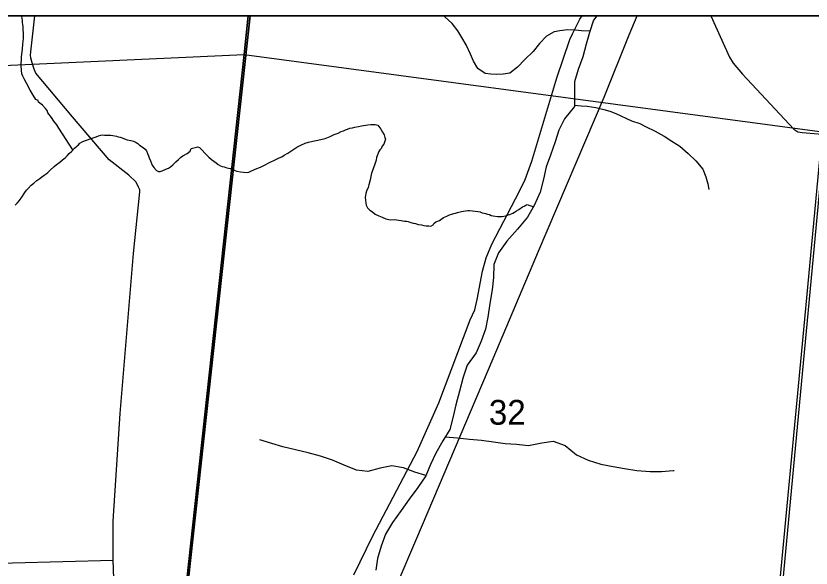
# Model space of a CAD drawing. Extents: x 0 to 34, y 0 to 22.
# Drawn here: x 4.848 to 5.518, y 20.434 to 20.9 of the extents above; entities that cross this region are included whole.
import ezdxf

# ---------------------------------------------------------------- set-up
doc = ezdxf.new("R2010")
doc.units = 0
for name, color, linetype in [('GM_X_City_Street', 7, 'Continuous'), ('GM_X_Corporation', 7, 'Continuous'), ('GM_X_County_Road', 7, 'Continuous'), ('GM_X_Minor_River', 7, 'Continuous'), ('GM_X_Rail_Line', 7, 'Continuous'), ('GM_X_Section', 7, 'Continuous'), ('GM_X_Section_Text', 7, 'Continuous'), ('GM_X_State_Shield', 7, 'Continuous'), ('SH_Cut_Line', 7, 'Continuous'), ('SH_Data', 7, 'Continuous')]:
    doc.layers.add(name, color=color, linetype=linetype)

msp = doc.modelspace()

# ---------------------------------------------------------------- linework, layer by layer
at = {"layer": 'GM_X_City_Street'}
for points in [[(5.64853, 20.9), (4.70225, 20.9)], [(4.93354, 20.33201), (4.92953, 20.44109), (4.92955, 20.47378), (4.93556, 20.56473), (4.94654, 20.69949), (4.95206, 20.75155), (4.95206, 20.75262), (4.95197, 20.7533), (4.95179, 20.75387), (4.95097, 20.75568), (4.94896, 20.75971), (4.94875, 20.75997), (4.94261, 20.76571), (4.92613, 20.77855), (4.89526, 20.81484), (4.8644, 20.85169), (4.86294, 20.85495), (4.86114, 20.8603), (4.86019, 20.86476), (4.85995, 20.86693), (4.85998, 20.86964), (4.86362, 20.9)], [(5.40913, 19.52477), (5.42081, 19.65477), (5.43178, 19.7725), (5.43238, 19.77849), (5.44579, 19.91277), (5.45278, 19.98576), (5.45543, 20.02275), (5.46501, 20.12324), (5.47028, 20.18088), (5.47593, 20.24597), (5.48023, 20.29561), (5.49215, 20.4276), (5.51189, 20.63524), (5.52733, 20.80024), (5.53645, 20.88971), (5.53694, 20.89407), (5.53842, 20.89682), (5.54069, 20.89968), (5.541, 20.9)], [(5.43355, 20.9), (5.44927, 20.86527), (5.45218, 20.86026), (5.4601, 20.85094), (5.50352, 20.80462), (5.50687, 20.80225), (5.51046, 20.80159), (5.52733, 20.80024)], [(4.68865, 20.43622), (4.75473, 20.43638), (4.84479, 20.43879), (4.92953, 20.44109)]]:
    msp.add_lwpolyline(points, dxfattribs=at)
at = {"layer": 'GM_X_Corporation'}
for points in [[(3.95192, 19.92171), (3.9949, 19.91731), (4.10171, 19.90638), (4.14001, 19.90246), (4.18209, 19.89893), (4.24768, 19.89343), (4.30847, 19.88833), (4.33924, 19.88574), (4.37023, 19.88267), (4.40138, 19.87959), (4.43611, 19.87615), (4.58213, 19.86031), (4.5905, 19.85955), (4.62076, 19.85683), (4.65461, 19.85378), (4.9291, 19.82513), (4.9426, 19.96998), (4.95365, 20.06187), (4.9551, 20.07644), (4.97516, 20.26968), (4.9818, 20.32266), (5.04518, 20.9), (2.1, 20.9)], [(5.67696, 20.9), (5.04518, 20.9), (4.9818, 20.32266), (4.97516, 20.26968), (4.9551, 20.07644), (4.95365, 20.06187), (4.9426, 19.96998), (4.9291, 19.82513), (5.43226, 19.77875), (6.32743, 19.69086)]]:
    msp.add_lwpolyline(points, dxfattribs=at)
at = {"layer": 'GM_X_County_Road'}
for points in [[(5.31805, 20.88712), (5.32312, 20.89731), (5.32492, 20.9)], [(5.13252, 20.42876), (5.14855, 20.46162), (5.18585, 20.53254), (5.20399, 20.57372), (5.23065, 20.64376), (5.23447, 20.65222), (5.2364, 20.66091), (5.24081, 20.68476), (5.24413, 20.69608), (5.2488, 20.70756), (5.27214, 20.75221), (5.27696, 20.76217), (5.28266, 20.77742), (5.30363, 20.8478), (5.31452, 20.88003), (5.31695, 20.8849), (5.31805, 20.88712)]]:
    msp.add_lwpolyline(points, dxfattribs=at)
at = {"layer": 'GM_X_Minor_River'}
for points in [[(4.89563, 20.78712), (4.88373, 20.80526), (4.88193, 20.808), (4.87958, 20.81132), (4.8776, 20.81426), (4.87433, 20.81838), (4.87402, 20.8201), (4.87257, 20.82187), (4.86981, 20.82465), (4.86667, 20.82724), (4.86634, 20.82859), (4.86428, 20.82962), (4.86194, 20.83314), (4.85963, 20.83741), (4.85643, 20.84325), (4.85448, 20.84694), (4.85343, 20.84926), (4.85255, 20.85101), (4.85206, 20.85768), (4.85237, 20.86509), (4.85304, 20.8721), (4.85339, 20.87589), (4.8537, 20.87873), (4.85397, 20.88081), (4.85387, 20.88291), (4.8538, 20.88595), (4.85369, 20.88786), (4.85362, 20.89071), (4.85332, 20.89282), (4.85319, 20.89435), (4.85307, 20.89606), (4.85245, 20.89951), (4.85237, 20.9)], [(5.33743, 20.9), (5.33455, 20.89641), (5.33112, 20.88594), (5.32826, 20.87624), (5.3254, 20.8654), (5.32159, 20.85474), (5.31854, 20.84447), (5.31854, 20.82373), (5.30996, 20.81327), (5.3052, 20.80375), (5.30215, 20.79386), (5.29814, 20.78245), (5.29452, 20.77274), (5.29243, 20.76228), (5.28957, 20.75124), (5.28461, 20.74021), (5.27889, 20.73032), (5.27032, 20.72023), (5.26155, 20.70996), (5.25431, 20.70007), (5.2505, 20.69036), (5.25012, 20.67952), (5.24917, 20.66886), (5.24707, 20.65745), (5.24535, 20.64585), (5.24345, 20.63576), (5.23983, 20.62568), (5.23563, 20.61598), (5.22801, 20.60532), (5.22458, 20.59543), (5.22153, 20.58345), (5.21848, 20.57203), (5.21619, 20.56214), (5.21334, 20.55129), (5.20743, 20.54159), (5.20152, 20.53132), (5.19695, 20.52181), (5.19313, 20.5121), (5.18647, 20.5024), (5.17922, 20.49251), (5.17236, 20.48281), (5.16493, 20.47291), (5.15902, 20.46302), (5.1554, 20.45275), (5.15254, 20.44228), (5.15102, 20.43258)], [(5.33148, 20.88705), (5.32437, 20.88739), (5.31925, 20.88787), (5.31261, 20.88819), (5.30613, 20.88736), (5.30136, 20.8865), (5.29483, 20.88301), (5.289, 20.87666), (5.28355, 20.86991), (5.27657, 20.8632), (5.27055, 20.85684), (5.26399, 20.85183), (5.25827, 20.8508), (5.25314, 20.85071), (5.24801, 20.851), (5.24327, 20.85147), (5.23709, 20.85559), (5.23341, 20.86175), (5.23069, 20.8677), (5.22705, 20.87557), (5.22357, 20.88191), (5.22007, 20.88731), (5.21526, 20.89349), (5.20893, 20.89951), (5.20781, 20.9)], [(5.31854, 20.82463), (5.32421, 20.82423), (5.32914, 20.82375), (5.33653, 20.82266), (5.34314, 20.82101), (5.34824, 20.81958), (5.35333, 20.81758), (5.3665, 20.81162), (5.37348, 20.8092), (5.37837, 20.80663), (5.38646, 20.80267), (5.39397, 20.79853), (5.40053, 20.79422), (5.40729, 20.79028), (5.41438, 20.78406), (5.4209, 20.77766), (5.42684, 20.77069), (5.42936, 20.76418), (5.43095, 20.75844), (5.4318, 20.75367)], [(4.9223, 20.79954), (4.92383, 20.79948), (4.92745, 20.79934), (4.92916, 20.79908), (4.9322, 20.79858), (4.93371, 20.79814), (4.93541, 20.79769), (4.93711, 20.79705), (4.93898, 20.79622), (4.94125, 20.79556), (4.94429, 20.79506), (4.94675, 20.79439), (4.94899, 20.79316), (4.9503, 20.79234), (4.95177, 20.79095), (4.95493, 20.78893), (4.95641, 20.78773), (4.95769, 20.78615), (4.95855, 20.78384), (4.95923, 20.78191), (4.95992, 20.78017), (4.96097, 20.77765), (4.96183, 20.77553), (4.96254, 20.77417), (4.96379, 20.77203), (4.96618, 20.76965), (4.96787, 20.76882), (4.9692, 20.76877), (4.97075, 20.76928), (4.97406, 20.77067), (4.97621, 20.77172), (4.97778, 20.7728), (4.97976, 20.77443), (4.98234, 20.7768), (4.98454, 20.779), (4.98632, 20.78045), (4.98829, 20.78189), (4.99182, 20.78403), (4.99438, 20.78583), (4.99523, 20.78808), (4.99853, 20.78909), (5.00103, 20.78956), (5.00234, 20.78894), (5.00455, 20.78676), (5.00693, 20.78419), (5.00876, 20.78241), (5.01023, 20.78083), (5.01244, 20.77884), (5.01634, 20.77602), (5.01819, 20.77462), (5.02006, 20.77359), (5.02156, 20.77296), (5.02308, 20.77271), (5.02459, 20.77208), (5.02686, 20.77161), (5.02837, 20.77117), (5.03082, 20.77031), (5.03383, 20.76905), (5.03687, 20.76855), (5.03953, 20.76825), (5.04238, 20.76795), (5.04392, 20.76808), (5.04568, 20.76896), (5.04861, 20.77055), (5.05075, 20.77142), (5.05366, 20.77244), (5.05716, 20.77402), (5.06146, 20.77632), (5.06615, 20.7786), (5.06946, 20.78018), (5.0718, 20.78123), (5.07376, 20.78248), (5.0767, 20.78427), (5.08024, 20.7866), (5.08437, 20.78929), (5.08769, 20.79106), (5.09139, 20.79262), (5.09429, 20.79346), (5.09776, 20.79427), (5.10066, 20.79491), (5.10471, 20.7959), (5.10819, 20.79671), (5.11246, 20.79825), (5.11597, 20.80001), (5.11927, 20.80121), (5.12181, 20.80244), (5.12375, 20.80313), (5.12549, 20.80382), (5.12705, 20.80451), (5.12899, 20.8052), (5.13131, 20.80568), (5.13343, 20.80616), (5.13632, 20.80681), (5.13883, 20.80728), (5.14422, 20.80821), (5.14691, 20.80848), (5.15053, 20.80834), (5.15262, 20.80787), (5.15534, 20.80434), (5.15657, 20.80182), (5.15801, 20.79967)], [(4.84702, 20.74035), (4.84862, 20.742), (4.85063, 20.74439), (4.85246, 20.74717), (4.85511, 20.75106), (4.85652, 20.75291), (4.85793, 20.75456), (4.86053, 20.75731), (4.8627, 20.75893), (4.86527, 20.76111), (4.86783, 20.76292), (4.86941, 20.76418), (4.87139, 20.76563), (4.87316, 20.76689), (4.87454, 20.76797), (4.87635, 20.76999), (4.87972, 20.7729), (4.8815, 20.77435), (4.88446, 20.77671), (4.88683, 20.77852), (4.88901, 20.78033), (4.89061, 20.78198), (4.89241, 20.784), (4.89459, 20.786), (4.8968, 20.78839), (4.89878, 20.79021), (4.90017, 20.7913), (4.90156, 20.79257), (4.90333, 20.79383), (4.90547, 20.7947), (4.90799, 20.79555), (4.91013, 20.79641), (4.91517, 20.79812), (4.9173, 20.79879), (4.91924, 20.79948), (4.92077, 20.7996), (4.9223, 20.79954)], [(5.15801, 20.79967), (5.15868, 20.79736), (5.15901, 20.79602), (5.15769, 20.79189), (5.15608, 20.78986), (5.15564, 20.78854), (5.15424, 20.78708), (5.15361, 20.78577), (5.15149, 20.78053), (5.15121, 20.77845), (5.15053, 20.77581), (5.14861, 20.77114), (5.14731, 20.76738), (5.14612, 20.76173), (5.14499, 20.75759), (5.14452, 20.75532), (5.14325, 20.75233), (5.14259, 20.75027), (5.14233, 20.74857), (5.14208, 20.74724), (5.14235, 20.74438), (5.14244, 20.74209), (5.14275, 20.74037), (5.144, 20.73823), (5.14602, 20.73625), (5.14806, 20.73464), (5.15047, 20.73284), (5.15366, 20.73138), (5.15629, 20.73032), (5.15948, 20.72886), (5.16328, 20.72814), (5.16634, 20.72821), (5.17052, 20.72766), (5.17242, 20.7274), (5.17527, 20.7269), (5.1768, 20.72684), (5.17812, 20.7266), (5.17964, 20.72616), (5.18247, 20.72529), (5.18455, 20.72482), (5.18682, 20.72416), (5.18947, 20.72368), (5.19156, 20.72321), (5.19346, 20.72295), (5.19556, 20.72286), (5.19727, 20.7228), (5.19922, 20.72367), (5.19985, 20.72498), (5.20163, 20.72643), (5.20454, 20.72745), (5.20591, 20.72835), (5.20809, 20.72997), (5.20945, 20.73068), (5.21081, 20.7312), (5.21315, 20.73224), (5.21508, 20.73274), (5.21682, 20.73324), (5.21817, 20.73356), (5.21972, 20.73407), (5.22108, 20.7344), (5.22321, 20.73508), (5.22667, 20.7357), (5.2286, 20.736), (5.22993, 20.73595), (5.2324, 20.73547), (5.23469, 20.73538), (5.23697, 20.7351), (5.23906, 20.73464), (5.24075, 20.734), (5.24226, 20.73356), (5.24359, 20.73331), (5.24528, 20.73268), (5.2468, 20.73243), (5.2483, 20.7318), (5.24982, 20.73136), (5.25362, 20.73082), (5.2561, 20.73072), (5.25744, 20.73086), (5.25898, 20.73099), (5.26052, 20.73131), (5.26247, 20.73218), (5.26401, 20.7325), (5.26655, 20.73373), (5.26791, 20.73444), (5.26968, 20.73551), (5.27164, 20.73676), (5.2746, 20.73893), (5.27597, 20.73963), (5.27733, 20.74034), (5.27869, 20.74086), (5.28393, 20.73902)], [(5.20953, 20.54504), (5.21981, 20.54406), (5.22991, 20.54292), (5.24021, 20.54216), (5.25031, 20.54083), (5.26002, 20.53931), (5.26955, 20.53874), (5.27984, 20.53779), (5.29089, 20.54007), (5.30042, 20.5414), (5.31052, 20.5376), (5.32024, 20.5298), (5.32996, 20.52524), (5.34082, 20.522), (5.35111, 20.51991), (5.36064, 20.5182), (5.37112, 20.51668), (5.38218, 20.51573), (5.39189, 20.51573), (5.40161, 20.51649), (5.40257, 20.51668)], [(5.19324, 20.51238), (5.18399, 20.51515), (5.17446, 20.51876), (5.16455, 20.52066), (5.15464, 20.51857), (5.14416, 20.51572), (5.13463, 20.51686), (5.12434, 20.52123), (5.11443, 20.52523), (5.10433, 20.52865), (5.09385, 20.5315), (5.08318, 20.53417), (5.0727, 20.53664), (5.06317, 20.5393), (5.05326, 20.54235)]]:
    msp.add_lwpolyline(points, dxfattribs=at)
at = {"layer": 'GM_X_Rail_Line'}
msp.add_lwpolyline([(5.16905, 20.42065), (5.18551, 20.45964), (5.24984, 20.6111), (5.28826, 20.70151), (5.34346, 20.8315), (5.36461, 20.8839), (5.3714, 20.9)], dxfattribs=at)
at = {"layer": 'GM_X_Section'}
for points in [[(4.52837, 20.84401), (5.04007, 20.86758), (4.98132, 20.32923), (4.48038, 20.34556)], [(5.04007, 20.86758), (5.52961, 20.80205), (5.48161, 20.28943), (4.98132, 20.32923)]]:
    msp.add_lwpolyline(points, close=True, dxfattribs=at)
at = {"layer": 'GM_X_State_Shield'}
for points in [[(5.04328, 20.9), (4.53365, 20.9), (4.52837, 20.84401), (5.04007, 20.86758)], [(5.53908, 20.9), (5.04328, 20.9), (5.04007, 20.86758), (5.52961, 20.80205)]]:
    msp.add_lwpolyline(points, close=True, dxfattribs=at)
at = {"layer": 'SH_Cut_Line'}
msp.add_lwpolyline([(5.67696, 20.9), (2.1, 20.9), (2.1, 17.35231)], dxfattribs=at)
at = {"layer": 'SH_Data'}
msp.add_line((2.1, 20.9), (8.9, 20.9), dxfattribs=at)

# ---------------------------------------------------------------- texts
at = {"layer": 'GM_X_Section_Text'}
msp.add_text('32', height=0.020928, rotation=0.00001, dxfattribs=at).set_placement((5.24629, 20.55523))

doc.saveas('drawing.dxf')
